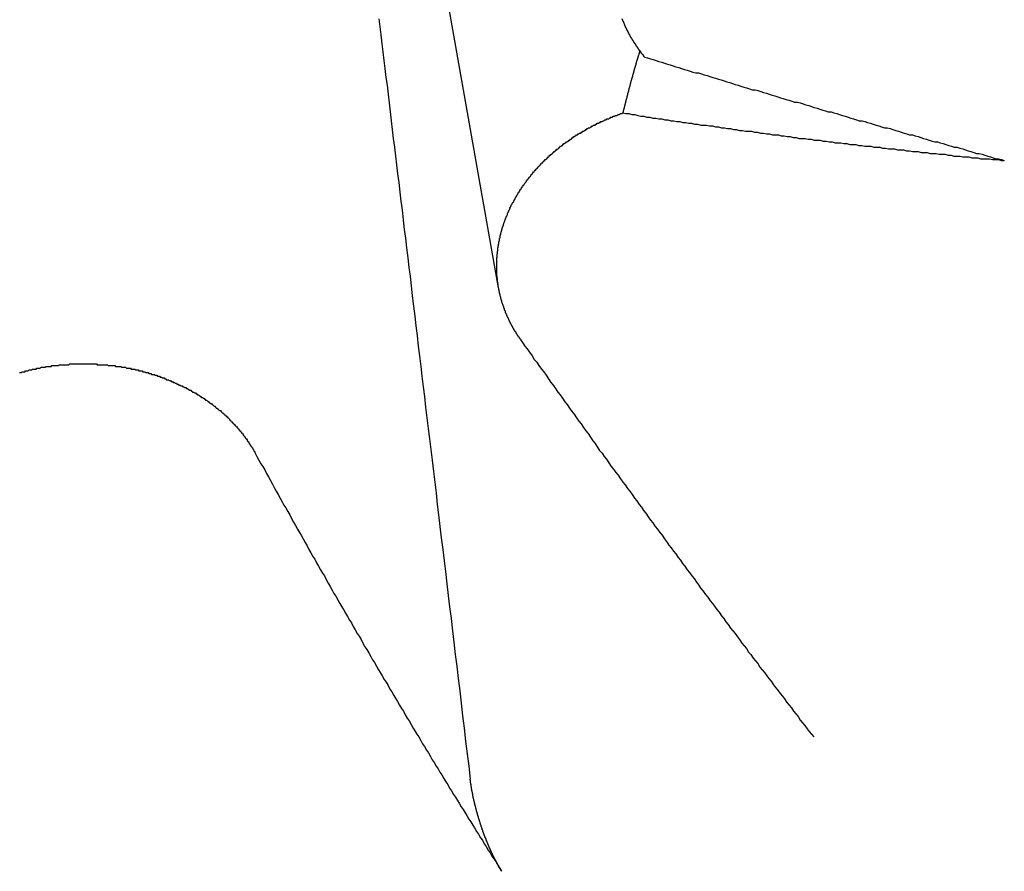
# Model space of a CAD drawing. Extents: x 1107 to 4046, y 937 to 3355.
# Tile 351 of 656: x 2156.264 to 2157.378, y 2650.705 to 2651.668. Entities that reach past the tile are written whole.
import ezdxf

# ---------------------------------------------------------------- set-up
doc = ezdxf.new("R2010")
doc.units = 0
doc.layers.add('KF_VIDA_L___C_REAR', color=7, linetype='CONTINUOUS')

# ---------------------------------------------------------------- blocks, each defined once
blk = doc.blocks.new('KF_VIDA_L___C_REAR')
at = {"layer": 'KF_VIDA_L___C_REAR'}
blk.add_line((-30.17342, 962.152024), (-30.295168, 962.839782), dxfattribs=at)
for points in [[(-30.0081, 962.413, 0), (-30.0086, 962.413, 0), (-30.009, 962.414, 0), (-30.0095, 962.415, 0), (-30.0099, 962.415, 0), (-30.0104, 962.416, 0), (-30.0108, 962.416, 0), (-30.0113, 962.417, 0), (-30.0117, 962.417, 0), (-30.0121, 962.418, 0), (-30.0126, 962.419, 0), (-30.013, 962.419, 0), (-30.0134, 962.42, 0), (-30.0138, 962.42, 0), (-30.0143, 962.421, 0), (-30.0147, 962.421, 0), (-30.0151, 962.422, 0), (-30.0155, 962.423, 0), (-30.0159, 962.423, 0), (-30.0163, 962.424, 0), (-30.0167, 962.424, 0), (-30.0171, 962.425, 0), (-30.0175, 962.425, 0), (-30.0179, 962.426, 0), (-30.0183, 962.427, 0), (-30.0186, 962.427, 0), (-30.019, 962.428, 0), (-30.0194, 962.428, 0), (-30.0198, 962.429, 0), (-30.0201, 962.429, 0), (-30.0205, 962.43, 0), (-30.0209, 962.431, 0), (-30.0212, 962.431, 0), (-30.0216, 962.432, 0), (-30.022, 962.432, 0), (-30.0223, 962.433, 0), (-30.0227, 962.434, 0), (-30.023, 962.434, 0), (-30.0233, 962.435, 0), (-30.0237, 962.435, 0), (-30.024, 962.436, 0), (-30.0244, 962.437, 0), (-30.0247, 962.437, 0), (-30.025, 962.438, 0), (-30.0254, 962.438, 0), (-30.0257, 962.439, 0), (-30.026, 962.44, 0), (-30.0263, 962.44, 0), (-30.0266, 962.441, 0), (-30.027, 962.441, 0), (-30.0273, 962.442, 0), (-30.0276, 962.443, 0), (-30.0279, 962.443, 0), (-30.0282, 962.444, 0), (-30.0285, 962.445, 0), (-30.0288, 962.445, 0), (-30.0291, 962.446, 0), (-30.0294, 962.446, 0), (-30.0297, 962.447, 0), (-30.03, 962.448, 0), (-30.0303, 962.448, 0), (-30.0306, 962.449, 0), (-30.0308, 962.45, 0), (-30.0311, 962.45, 0), (-30.0314, 962.451, 0), (-30.0317, 962.452, 0), (-30.0319, 962.452, 0), (-30.0322, 962.453, 0), (-30.0325, 962.453, 0), (-30.0327, 962.454, 0), (-30.033, 962.455, 0), (-30.0333, 962.455, 0), (-30.0335, 962.456, 0)], [(-30.3087, 962.456, 0), (-30.3076, 962.447, 0), (-30.3065, 962.438, 0), (-30.3054, 962.428, 0), (-30.3042, 962.419, 0), (-30.3031, 962.409, 0), (-30.3019, 962.4, 0), (-30.3008, 962.39, 0), (-30.2996, 962.381, 0), (-30.2984, 962.371, 0), (-30.2973, 962.361, 0), (-30.2961, 962.351, 0), (-30.2949, 962.341, 0), (-30.2937, 962.331, 0), (-30.2925, 962.321, 0), (-30.2913, 962.311, 0), (-30.2901, 962.301, 0), (-30.2888, 962.291, 0), (-30.2876, 962.281, 0), (-30.2864, 962.271, 0), (-30.2851, 962.26, 0), (-30.2839, 962.25, 0), (-30.2826, 962.24, 0), (-30.2814, 962.229, 0), (-30.2801, 962.218, 0), (-30.2788, 962.208, 0), (-30.2775, 962.197, 0), (-30.2762, 962.186, 0), (-30.2749, 962.175, 0), (-30.2736, 962.165, 0), (-30.2723, 962.154, 0), (-30.271, 962.143, 0), (-30.2696, 962.131, 0), (-30.2683, 962.12, 0), (-30.267, 962.109, 0), (-30.2656, 962.098, 0), (-30.2642, 962.086, 0), (-30.2629, 962.075, 0), (-30.2615, 962.063, 0), (-30.2601, 962.052, 0), (-30.2587, 962.04, 0), (-30.2573, 962.029, 0), (-30.2559, 962.017, 0), (-30.2544, 962.005, 0), (-30.253, 961.993, 0), (-30.2516, 961.981, 0), (-30.2501, 961.969, 0), (-30.2487, 961.957, 0), (-30.2472, 961.944, 0), (-30.2457, 961.932, 0), (-30.2442, 961.92, 0), (-30.2427, 961.907, 0), (-30.2412, 961.895, 0), (-30.2397, 961.882, 0), (-30.2382, 961.869, 0), (-30.2366, 961.856, 0), (-30.2351, 961.843, 0), (-30.2335, 961.831, 0), (-30.232, 961.817, 0), (-30.2304, 961.804, 0), (-30.2288, 961.791, 0), (-30.2272, 961.778, 0), (-30.2256, 961.764, 0), (-30.224, 961.751, 0), (-30.2224, 961.737, 0), (-30.2207, 961.724, 0), (-30.2191, 961.71, 0), (-30.2174, 961.696, 0), (-30.2158, 961.682, 0), (-30.2141, 961.668, 0), (-30.2124, 961.654, 0), (-30.2107, 961.639, 0), (-30.209, 961.625, 0), (-30.2072, 961.611, 0), (-30.2055, 961.596, 0)], [(-30.0137, 962.42, 0), (-30.0138, 962.42, 0), (-30.014, 962.419, 0), (-30.0141, 962.418, 0), (-30.0143, 962.418, 0), (-30.0145, 962.417, 0), (-30.0146, 962.417, 0), (-30.0148, 962.416, 0), (-30.0149, 962.416, 0), (-30.0151, 962.415, 0), (-30.0152, 962.415, 0), (-30.0154, 962.414, 0), (-30.0155, 962.414, 0), (-30.0157, 962.413, 0), (-30.0159, 962.413, 0), (-30.016, 962.412, 0), (-30.0162, 962.412, 0), (-30.0163, 962.411, 0), (-30.0165, 962.411, 0), (-30.0166, 962.41, 0), (-30.0168, 962.41, 0), (-30.0169, 962.409, 0), (-30.0171, 962.409, 0), (-30.0173, 962.408, 0), (-30.0174, 962.408, 0), (-30.0176, 962.407, 0), (-30.0177, 962.407, 0), (-30.0179, 962.406, 0), (-30.018, 962.406, 0), (-30.0182, 962.405, 0), (-30.0183, 962.404, 0), (-30.0185, 962.404, 0), (-30.0186, 962.403, 0), (-30.0188, 962.403, 0), (-30.019, 962.402, 0), (-30.0191, 962.402, 0), (-30.0193, 962.401, 0), (-30.0194, 962.401, 0), (-30.0196, 962.4, 0), (-30.0197, 962.4, 0), (-30.0199, 962.399, 0), (-30.02, 962.399, 0), (-30.0202, 962.398, 0), (-30.0203, 962.398, 0), (-30.0205, 962.397, 0), (-30.0206, 962.396, 0), (-30.0208, 962.396, 0), (-30.0209, 962.395, 0), (-30.0211, 962.395, 0), (-30.0212, 962.394, 0), (-30.0214, 962.394, 0), (-30.0215, 962.393, 0), (-30.0217, 962.393, 0), (-30.0218, 962.392, 0), (-30.022, 962.392, 0), (-30.0221, 962.391, 0), (-30.0223, 962.39, 0), (-30.0225, 962.39, 0), (-30.0226, 962.389, 0), (-30.0228, 962.389, 0), (-30.0229, 962.388, 0), (-30.0231, 962.388, 0), (-30.0232, 962.387, 0), (-30.0234, 962.387, 0), (-30.0235, 962.386, 0), (-30.0237, 962.386, 0), (-30.0238, 962.385, 0), (-30.024, 962.384, 0), (-30.0241, 962.384, 0), (-30.0243, 962.383, 0), (-30.0244, 962.383, 0), (-30.0246, 962.382, 0), (-30.0247, 962.382, 0), (-30.0248, 962.381, 0), (-30.025, 962.381, 0), (-30.0251, 962.38, 0), (-30.0253, 962.379, 0), (-30.0254, 962.379, 0), (-30.0256, 962.378, 0), (-30.0257, 962.378, 0), (-30.0259, 962.377, 0), (-30.026, 962.377, 0), (-30.0262, 962.376, 0), (-30.0263, 962.376, 0), (-30.0265, 962.375, 0), (-30.0266, 962.374, 0), (-30.0268, 962.374, 0), (-30.0269, 962.373, 0), (-30.0271, 962.373, 0), (-30.0272, 962.372, 0), (-30.0274, 962.372, 0), (-30.0275, 962.371, 0), (-30.0277, 962.37, 0), (-30.0278, 962.37, 0), (-30.0279, 962.369, 0), (-30.0281, 962.369, 0), (-30.0282, 962.368, 0), (-30.0284, 962.368, 0), (-30.0285, 962.367, 0), (-30.0287, 962.366, 0), (-30.0288, 962.366, 0), (-30.029, 962.365, 0), (-30.0291, 962.365, 0), (-30.0293, 962.364, 0), (-30.0294, 962.364, 0), (-30.0295, 962.363, 0), (-30.0297, 962.362, 0), (-30.0298, 962.362, 0), (-30.03, 962.361, 0), (-30.0301, 962.361, 0), (-30.0303, 962.36, 0), (-30.0304, 962.36, 0), (-30.0306, 962.359, 0), (-30.0307, 962.358, 0), (-30.0308, 962.358, 0), (-30.031, 962.357, 0), (-30.0311, 962.357, 0), (-30.0313, 962.356, 0), (-30.0314, 962.355, 0), (-30.0316, 962.355, 0), (-30.0317, 962.354, 0), (-30.0318, 962.354, 0), (-30.032, 962.353, 0), (-30.0321, 962.353, 0), (-30.0323, 962.352, 0), (-30.0324, 962.351, 0), (-30.0326, 962.351, 0), (-30.0327, 962.35, 0), (-30.0328, 962.35, 0)], [(-30.0081, 962.413, 0), (-30.0049, 962.412, 0), (-30.0017, 962.411, 0), (-29.9985, 962.41, 0), (-29.9953, 962.409, 0), (-29.9921, 962.408, 0), (-29.9889, 962.407, 0), (-29.9857, 962.406, 0), (-29.9824, 962.405, 0), (-29.9792, 962.404, 0), (-29.976, 962.403, 0), (-29.9728, 962.402, 0), (-29.9696, 962.401, 0), (-29.9664, 962.4, 0), (-29.9632, 962.399, 0), (-29.96, 962.398, 0), (-29.9568, 962.397, 0), (-29.9536, 962.396, 0), (-29.9504, 962.395, 0), (-29.9472, 962.395, 0), (-29.944, 962.394, 0), (-29.9408, 962.393, 0), (-29.9376, 962.392, 0), (-29.9344, 962.391, 0), (-29.9312, 962.39, 0), (-29.928, 962.389, 0), (-29.9248, 962.388, 0), (-29.9216, 962.387, 0), (-29.9184, 962.386, 0), (-29.9152, 962.385, 0), (-29.912, 962.384, 0), (-29.9088, 962.383, 0), (-29.9056, 962.382, 0), (-29.9024, 962.381, 0), (-29.8992, 962.38, 0), (-29.896, 962.379, 0), (-29.8928, 962.378, 0), (-29.8896, 962.377, 0), (-29.8864, 962.376, 0), (-29.8832, 962.376, 0), (-29.88, 962.375, 0), (-29.8768, 962.374, 0), (-29.8736, 962.373, 0), (-29.8705, 962.372, 0), (-29.8673, 962.371, 0), (-29.8641, 962.37, 0), (-29.8609, 962.369, 0), (-29.8577, 962.368, 0), (-29.8545, 962.367, 0), (-29.8513, 962.366, 0), (-29.8481, 962.365, 0), (-29.8449, 962.364, 0), (-29.8418, 962.363, 0), (-29.8386, 962.362, 0), (-29.8354, 962.362, 0), (-29.8322, 962.361, 0), (-29.829, 962.36, 0), (-29.8258, 962.359, 0), (-29.8226, 962.358, 0), (-29.8195, 962.357, 0), (-29.8163, 962.356, 0), (-29.8131, 962.355, 0), (-29.8099, 962.354, 0), (-29.8067, 962.353, 0), (-29.8036, 962.352, 0), (-29.8004, 962.351, 0), (-29.7972, 962.351, 0), (-29.794, 962.35, 0), (-29.7908, 962.349, 0), (-29.7877, 962.348, 0), (-29.7845, 962.347, 0), (-29.7813, 962.346, 0), (-29.7781, 962.345, 0), (-29.775, 962.344, 0), (-29.7718, 962.343, 0), (-29.7686, 962.342, 0), (-29.7654, 962.341, 0), (-29.7623, 962.341, 0), (-29.7591, 962.34, 0), (-29.7559, 962.339, 0), (-29.7528, 962.338, 0), (-29.7496, 962.337, 0), (-29.7464, 962.336, 0), (-29.7432, 962.335, 0), (-29.7401, 962.334, 0), (-29.7369, 962.333, 0), (-29.7337, 962.333, 0), (-29.7306, 962.332, 0), (-29.7274, 962.331, 0), (-29.7242, 962.33, 0), (-29.7211, 962.329, 0), (-29.7179, 962.328, 0), (-29.7147, 962.327, 0), (-29.7116, 962.326, 0), (-29.7084, 962.325, 0), (-29.7053, 962.325, 0), (-29.7021, 962.324, 0), (-29.6989, 962.323, 0), (-29.6958, 962.322, 0), (-29.6926, 962.321, 0), (-29.6895, 962.32, 0), (-29.6863, 962.319, 0), (-29.6831, 962.318, 0), (-29.68, 962.317, 0), (-29.6768, 962.317, 0), (-29.6737, 962.316, 0), (-29.6705, 962.315, 0), (-29.6674, 962.314, 0), (-29.6642, 962.313, 0), (-29.6611, 962.312, 0), (-29.6579, 962.311, 0), (-29.6547, 962.311, 0), (-29.6516, 962.31, 0), (-29.6484, 962.309, 0), (-29.6453, 962.308, 0), (-29.6421, 962.307, 0), (-29.639, 962.306, 0), (-29.6358, 962.305, 0), (-29.6327, 962.304, 0), (-29.6296, 962.304, 0), (-29.6264, 962.303, 0), (-29.6233, 962.302, 0), (-29.6201, 962.301, 0), (-29.617, 962.3, 0), (-29.6138, 962.299, 0), (-29.6107, 962.298, 0), (-29.6075, 962.298, 0), (-29.6044, 962.297, 0), (-29.6013, 962.296, 0)], [(-30.1489, 962.094, 0), (-30.1493, 962.095, 0), (-30.1498, 962.095, 0), (-30.1502, 962.096, 0), (-30.1507, 962.096, 0), (-30.1511, 962.097, 0), (-30.1515, 962.098, 0), (-30.152, 962.098, 0), (-30.1524, 962.099, 0), (-30.1528, 962.1, 0), (-30.1532, 962.1, 0), (-30.1536, 962.101, 0), (-30.154, 962.102, 0), (-30.1545, 962.102, 0), (-30.1549, 962.103, 0), (-30.1553, 962.104, 0), (-30.1557, 962.104, 0), (-30.1561, 962.105, 0), (-30.1564, 962.106, 0), (-30.1568, 962.106, 0), (-30.1572, 962.107, 0), (-30.1576, 962.108, 0), (-30.158, 962.108, 0), (-30.1584, 962.109, 0), (-30.1587, 962.11, 0), (-30.1591, 962.111, 0), (-30.1595, 962.111, 0), (-30.1598, 962.112, 0), (-30.1602, 962.113, 0), (-30.1605, 962.113, 0), (-30.1609, 962.114, 0), (-30.1612, 962.115, 0), (-30.1616, 962.115, 0), (-30.1619, 962.116, 0), (-30.1623, 962.117, 0), (-30.1626, 962.118, 0), (-30.1629, 962.118, 0), (-30.1632, 962.119, 0), (-30.1636, 962.12, 0), (-30.1639, 962.121, 0), (-30.1642, 962.121, 0), (-30.1645, 962.122, 0), (-30.1648, 962.123, 0), (-30.1651, 962.123, 0), (-30.1654, 962.124, 0), (-30.1657, 962.125, 0), (-30.166, 962.126, 0), (-30.1663, 962.126, 0), (-30.1666, 962.127, 0), (-30.1668, 962.128, 0), (-30.1671, 962.129, 0), (-30.1674, 962.129, 0), (-30.1676, 962.13, 0), (-30.1679, 962.131, 0), (-30.1682, 962.132, 0), (-30.1684, 962.132, 0), (-30.1687, 962.133, 0), (-30.1689, 962.134, 0), (-30.1692, 962.135, 0), (-30.1694, 962.135, 0), (-30.1696, 962.136, 0), (-30.1699, 962.137, 0), (-30.1701, 962.138, 0), (-30.1703, 962.139, 0), (-30.1705, 962.139, 0), (-30.1707, 962.14, 0), (-30.1709, 962.141, 0), (-30.1711, 962.142, 0), (-30.1713, 962.142, 0), (-30.1715, 962.143, 0), (-30.1717, 962.144, 0), (-30.1719, 962.145, 0), (-30.1721, 962.146, 0), (-30.1723, 962.146, 0), (-30.1724, 962.147, 0), (-30.1726, 962.148, 0), (-30.1728, 962.149, 0), (-30.1729, 962.149, 0), (-30.1731, 962.15, 0), (-30.1732, 962.151, 0), (-30.1734, 962.152, 0), (-30.1735, 962.153, 0), (-30.1737, 962.153, 0), (-30.1738, 962.154, 0), (-30.1739, 962.155, 0), (-30.174, 962.156, 0), (-30.1741, 962.157, 0), (-30.1743, 962.157, 0), (-30.1744, 962.158, 0), (-30.1745, 962.159, 0), (-30.1746, 962.16, 0), (-30.1747, 962.161, 0), (-30.1747, 962.161, 0), (-30.1748, 962.162, 0), (-30.1749, 962.163, 0), (-30.175, 962.164, 0), (-30.175, 962.165, 0), (-30.1751, 962.165, 0), (-30.1752, 962.166, 0), (-30.1752, 962.167, 0), (-30.1753, 962.168, 0), (-30.1753, 962.169, 0), (-30.1754, 962.169, 0), (-30.1754, 962.17, 0), (-30.1754, 962.171, 0), (-30.1755, 962.172, 0), (-30.1755, 962.173, 0), (-30.1755, 962.173, 0), (-30.1755, 962.174, 0), (-30.1755, 962.175, 0), (-30.1755, 962.176, 0), (-30.1755, 962.177, 0), (-30.1755, 962.177, 0), (-30.1755, 962.178, 0), (-30.1755, 962.179, 0), (-30.1755, 962.18, 0), (-30.1755, 962.181, 0), (-30.1754, 962.181, 0), (-30.1754, 962.182, 0), (-30.1754, 962.183, 0), (-30.1753, 962.184, 0), (-30.1753, 962.185, 0), (-30.1752, 962.185, 0), (-30.1752, 962.186, 0), (-30.1751, 962.187, 0), (-30.1751, 962.188, 0), (-30.175, 962.189, 0), (-30.1749, 962.189, 0), (-30.1749, 962.19, 0), (-30.1748, 962.191, 0), (-30.1747, 962.192, 0), (-30.1746, 962.193, 0), (-30.1745, 962.193, 0), (-30.1744, 962.194, 0), (-30.1743, 962.195, 0), (-30.1742, 962.196, 0), (-30.1741, 962.197, 0), (-30.174, 962.197, 0), (-30.1739, 962.198, 0), (-30.1738, 962.199, 0), (-30.1736, 962.2, 0), (-30.1735, 962.201, 0), (-30.1734, 962.201, 0), (-30.1732, 962.202, 0), (-30.1731, 962.203, 0), (-30.173, 962.204, 0), (-30.1728, 962.204, 0), (-30.1727, 962.205, 0), (-30.1725, 962.206, 0), (-30.1723, 962.207, 0), (-30.1722, 962.208, 0), (-30.172, 962.208, 0), (-30.1718, 962.209, 0), (-30.1717, 962.21, 0), (-30.1715, 962.211, 0), (-30.1713, 962.211, 0), (-30.1711, 962.212, 0), (-30.1709, 962.213, 0), (-30.1707, 962.214, 0), (-30.1705, 962.215, 0), (-30.1703, 962.215, 0), (-30.1701, 962.216, 0), (-30.1699, 962.217, 0), (-30.1697, 962.218, 0), (-30.1694, 962.218, 0), (-30.1692, 962.219, 0), (-30.169, 962.22, 0), (-30.1688, 962.221, 0), (-30.1685, 962.221, 0), (-30.1683, 962.222, 0), (-30.168, 962.223, 0), (-30.1678, 962.224, 0), (-30.1675, 962.224, 0), (-30.1673, 962.225, 0), (-30.167, 962.226, 0), (-30.1668, 962.227, 0), (-30.1665, 962.227, 0), (-30.1662, 962.228, 0), (-30.1659, 962.229, 0), (-30.1656, 962.23, 0), (-30.1654, 962.23, 0), (-30.1651, 962.231, 0), (-30.1648, 962.232, 0), (-30.1645, 962.233, 0), (-30.1642, 962.233, 0), (-30.1638, 962.234, 0), (-30.1635, 962.235, 0), (-30.1632, 962.236, 0), (-30.1629, 962.237, 0), (-30.1626, 962.237, 0), (-30.1622, 962.238, 0), (-30.1619, 962.239, 0), (-30.1615, 962.24, 0), (-30.1612, 962.24, 0), (-30.1608, 962.241, 0), (-30.1605, 962.242, 0), (-30.1601, 962.243, 0), (-30.1598, 962.243, 0), (-30.1594, 962.244, 0), (-30.159, 962.245, 0), (-30.1587, 962.246, 0), (-30.1583, 962.246, 0), (-30.1579, 962.247, 0), (-30.1575, 962.248, 0), (-30.1571, 962.249, 0), (-30.1567, 962.249, 0), (-30.1563, 962.25, 0), (-30.1559, 962.251, 0), (-30.1555, 962.252, 0), (-30.1551, 962.252, 0), (-30.1546, 962.253, 0), (-30.1542, 962.254, 0), (-30.1538, 962.255, 0), (-30.1534, 962.255, 0), (-30.1529, 962.256, 0), (-30.1525, 962.257, 0), (-30.152, 962.258, 0), (-30.1516, 962.258, 0), (-30.1511, 962.259, 0), (-30.1507, 962.26, 0), (-30.1502, 962.26, 0), (-30.1498, 962.261, 0), (-30.1493, 962.262, 0), (-30.1488, 962.263, 0), (-30.1483, 962.263, 0), (-30.1479, 962.264, 0), (-30.1474, 962.265, 0), (-30.1469, 962.266, 0), (-30.1464, 962.266, 0), (-30.1459, 962.267, 0), (-30.1454, 962.268, 0), (-30.1449, 962.268, 0), (-30.1444, 962.269, 0), (-30.1439, 962.27, 0), (-30.1433, 962.271, 0), (-30.1428, 962.271, 0), (-30.1423, 962.272, 0), (-30.1418, 962.273, 0), (-30.1412, 962.274, 0), (-30.1407, 962.274, 0), (-30.1401, 962.275, 0), (-30.1396, 962.276, 0), (-30.139, 962.276, 0), (-30.1385, 962.277, 0), (-30.1379, 962.278, 0), (-30.1374, 962.278, 0), (-30.1368, 962.279, 0), (-30.1362, 962.28, 0), (-30.1357, 962.281, 0), (-30.1351, 962.281, 0), (-30.1345, 962.282, 0), (-30.1339, 962.283, 0), (-30.1333, 962.283, 0), (-30.1327, 962.284, 0), (-30.1321, 962.285, 0), (-30.1315, 962.285, 0), (-30.1309, 962.286, 0), (-30.1303, 962.287, 0), (-30.1297, 962.287, 0), (-30.1291, 962.288, 0), (-30.1285, 962.289, 0), (-30.1278, 962.289, 0), (-30.1272, 962.29, 0), (-30.1266, 962.291, 0), (-30.1259, 962.291, 0), (-30.1253, 962.292, 0), (-30.1247, 962.293, 0), (-30.124, 962.293, 0), (-30.1234, 962.294, 0), (-30.1227, 962.295, 0), (-30.1221, 962.295, 0), (-30.1214, 962.296, 0), (-30.1207, 962.297, 0), (-30.1201, 962.297, 0), (-30.1194, 962.298, 0), (-30.1187, 962.298, 0), (-30.1181, 962.299, 0), (-30.1174, 962.3, 0), (-30.1167, 962.3, 0), (-30.116, 962.301, 0), (-30.1153, 962.302, 0), (-30.1147, 962.302, 0), (-30.114, 962.303, 0), (-30.1133, 962.303, 0), (-30.1126, 962.304, 0), (-30.1119, 962.305, 0), (-30.1112, 962.305, 0), (-30.1105, 962.306, 0), (-30.1098, 962.306, 0), (-30.109, 962.307, 0), (-30.1083, 962.308, 0), (-30.1076, 962.308, 0), (-30.1069, 962.309, 0), (-30.1062, 962.309, 0), (-30.1054, 962.31, 0), (-30.1047, 962.311, 0), (-30.104, 962.311, 0), (-30.1033, 962.312, 0), (-30.1025, 962.312, 0), (-30.1018, 962.313, 0), (-30.101, 962.313, 0), (-30.1003, 962.314, 0), (-30.0996, 962.315, 0), (-30.0988, 962.315, 0), (-30.0981, 962.316, 0), (-30.0973, 962.316, 0), (-30.0966, 962.317, 0), (-30.0958, 962.317, 0), (-30.0951, 962.318, 0), (-30.0943, 962.318, 0), (-30.0935, 962.319, 0), (-30.0928, 962.319, 0), (-30.092, 962.32, 0), (-30.0913, 962.32, 0), (-30.0905, 962.321, 0), (-30.0897, 962.322, 0), (-30.089, 962.322, 0), (-30.0882, 962.323, 0), (-30.0874, 962.323, 0), (-30.0866, 962.324, 0), (-30.0859, 962.324, 0), (-30.0851, 962.325, 0), (-30.0843, 962.325, 0), (-30.0835, 962.326, 0), (-30.0827, 962.326, 0), (-30.0819, 962.327, 0), (-30.0812, 962.327, 0), (-30.0804, 962.327, 0), (-30.0796, 962.328, 0), (-30.0788, 962.328, 0), (-30.078, 962.329, 0), (-30.0772, 962.329, 0), (-30.0764, 962.33, 0), (-30.0756, 962.33, 0), (-30.0748, 962.331, 0), (-30.074, 962.331, 0), (-30.0732, 962.332, 0), (-30.0724, 962.332, 0), (-30.0716, 962.333, 0), (-30.0708, 962.333, 0), (-30.07, 962.333, 0), (-30.0692, 962.334, 0), (-30.0684, 962.334, 0), (-30.0676, 962.335, 0), (-30.0668, 962.335, 0), (-30.066, 962.336, 0), (-30.0652, 962.336, 0), (-30.0643, 962.336, 0), (-30.0635, 962.337, 0), (-30.0627, 962.337, 0), (-30.0619, 962.338, 0), (-30.061, 962.338, 0), (-30.0602, 962.338, 0), (-30.0593, 962.339, 0), (-30.0585, 962.339, 0), (-30.0576, 962.34, 0), (-30.0568, 962.34, 0), (-30.0559, 962.34, 0), (-30.0551, 962.341, 0), (-30.0542, 962.341, 0), (-30.0534, 962.342, 0), (-30.0525, 962.342, 0), (-30.0516, 962.342, 0), (-30.0508, 962.343, 0), (-30.0499, 962.343, 0), (-30.049, 962.343, 0), (-30.0481, 962.344, 0), (-30.0472, 962.344, 0), (-30.0464, 962.345, 0), (-30.0455, 962.345, 0), (-30.0446, 962.345, 0), (-30.0437, 962.346, 0), (-30.0428, 962.346, 0), (-30.0419, 962.346, 0), (-30.041, 962.347, 0), (-30.0401, 962.347, 0), (-30.0392, 962.347, 0), (-30.0383, 962.348, 0), (-30.0374, 962.348, 0), (-30.0365, 962.348, 0), (-30.0356, 962.349, 0), (-30.0347, 962.349, 0), (-30.0338, 962.349, 0), (-30.0328, 962.35, 0)], [(-30.0328, 962.35, 0), (-30.0295, 962.349, 0), (-30.0261, 962.349, 0), (-30.0227, 962.348, 0), (-30.0193, 962.348, 0), (-30.0159, 962.347, 0), (-30.0125, 962.346, 0), (-30.0091, 962.346, 0), (-30.0057, 962.345, 0), (-30.0024, 962.345, 0), (-29.999, 962.344, 0), (-29.9956, 962.344, 0), (-29.9922, 962.343, 0), (-29.9888, 962.343, 0), (-29.9854, 962.342, 0), (-29.982, 962.342, 0), (-29.9787, 962.341, 0), (-29.9753, 962.341, 0), (-29.9719, 962.34, 0), (-29.9685, 962.34, 0), (-29.9651, 962.339, 0), (-29.9617, 962.339, 0), (-29.9583, 962.338, 0), (-29.955, 962.338, 0), (-29.9516, 962.337, 0), (-29.9482, 962.337, 0), (-29.9448, 962.336, 0), (-29.9414, 962.336, 0), (-29.9381, 962.336, 0), (-29.9347, 962.335, 0), (-29.9313, 962.335, 0), (-29.9279, 962.334, 0), (-29.9245, 962.334, 0), (-29.9211, 962.333, 0), (-29.9178, 962.333, 0), (-29.9144, 962.332, 0), (-29.911, 962.332, 0), (-29.9076, 962.331, 0), (-29.9042, 962.331, 0), (-29.9009, 962.33, 0), (-29.8975, 962.33, 0), (-29.8941, 962.329, 0), (-29.8907, 962.329, 0), (-29.8873, 962.329, 0), (-29.884, 962.328, 0), (-29.8806, 962.328, 0), (-29.8772, 962.327, 0), (-29.8738, 962.327, 0), (-29.8705, 962.326, 0), (-29.8671, 962.326, 0), (-29.8637, 962.325, 0), (-29.8603, 962.325, 0), (-29.8569, 962.325, 0), (-29.8536, 962.324, 0), (-29.8502, 962.324, 0), (-29.8468, 962.323, 0), (-29.8434, 962.323, 0), (-29.8401, 962.322, 0), (-29.8367, 962.322, 0), (-29.8333, 962.321, 0), (-29.8299, 962.321, 0), (-29.8266, 962.321, 0), (-29.8232, 962.32, 0), (-29.8198, 962.32, 0), (-29.8164, 962.319, 0), (-29.8131, 962.319, 0), (-29.8097, 962.319, 0), (-29.8063, 962.318, 0), (-29.803, 962.318, 0), (-29.7996, 962.317, 0), (-29.7962, 962.317, 0), (-29.7928, 962.316, 0), (-29.7895, 962.316, 0), (-29.7861, 962.316, 0), (-29.7827, 962.315, 0), (-29.7794, 962.315, 0), (-29.776, 962.314, 0), (-29.7726, 962.314, 0), (-29.7693, 962.314, 0), (-29.7659, 962.313, 0), (-29.7625, 962.313, 0), (-29.7592, 962.312, 0), (-29.7558, 962.312, 0), (-29.7524, 962.312, 0), (-29.749, 962.311, 0), (-29.7457, 962.311, 0), (-29.7423, 962.311, 0), (-29.739, 962.31, 0), (-29.7356, 962.31, 0), (-29.7322, 962.309, 0), (-29.7289, 962.309, 0), (-29.7255, 962.309, 0), (-29.7221, 962.308, 0), (-29.7188, 962.308, 0), (-29.7154, 962.308, 0), (-29.712, 962.307, 0), (-29.7087, 962.307, 0), (-29.7053, 962.306, 0), (-29.7019, 962.306, 0), (-29.6986, 962.306, 0), (-29.6952, 962.305, 0), (-29.6919, 962.305, 0), (-29.6885, 962.305, 0), (-29.6851, 962.304, 0), (-29.6818, 962.304, 0), (-29.6784, 962.304, 0), (-29.6751, 962.303, 0), (-29.6717, 962.303, 0), (-29.6683, 962.303, 0), (-29.665, 962.302, 0), (-29.6616, 962.302, 0), (-29.6583, 962.301, 0), (-29.6549, 962.301, 0), (-29.6516, 962.301, 0), (-29.6482, 962.3, 0), (-29.6448, 962.3, 0), (-29.6415, 962.3, 0), (-29.6381, 962.299, 0), (-29.6348, 962.299, 0), (-29.6314, 962.299, 0), (-29.6281, 962.298, 0), (-29.6247, 962.298, 0), (-29.6214, 962.298, 0), (-29.618, 962.298, 0), (-29.6147, 962.297, 0), (-29.6113, 962.297, 0), (-29.608, 962.297, 0), (-29.6046, 962.296, 0), (-29.6013, 962.296, 0)], [(-30.1489, 962.094, 0), (-30.1462, 962.09, 0), (-30.1436, 962.086, 0), (-30.1409, 962.083, 0), (-30.1383, 962.079, 0), (-30.1356, 962.075, 0), (-30.133, 962.071, 0), (-30.1303, 962.068, 0), (-30.1277, 962.064, 0), (-30.125, 962.06, 0), (-30.1224, 962.057, 0), (-30.1197, 962.053, 0), (-30.1171, 962.049, 0), (-30.1144, 962.045, 0), (-30.1118, 962.042, 0), (-30.1091, 962.038, 0), (-30.1065, 962.034, 0), (-30.1038, 962.031, 0), (-30.1012, 962.027, 0), (-30.0986, 962.023, 0), (-30.0959, 962.02, 0), (-30.0933, 962.016, 0), (-30.0906, 962.012, 0), (-30.088, 962.009, 0), (-30.0854, 962.005, 0), (-30.0827, 962.001, 0), (-30.0801, 961.998, 0), (-30.0775, 961.994, 0), (-30.0748, 961.99, 0), (-30.0722, 961.987, 0), (-30.0696, 961.983, 0), (-30.0669, 961.979, 0), (-30.0643, 961.976, 0), (-30.0617, 961.972, 0), (-30.0591, 961.968, 0), (-30.0564, 961.965, 0), (-30.0538, 961.961, 0), (-30.0512, 961.958, 0), (-30.0486, 961.954, 0), (-30.0459, 961.95, 0), (-30.0433, 961.947, 0), (-30.0407, 961.943, 0), (-30.0381, 961.94, 0), (-30.0355, 961.936, 0), (-30.0328, 961.932, 0), (-30.0302, 961.929, 0), (-30.0276, 961.925, 0), (-30.025, 961.922, 0), (-30.0224, 961.918, 0), (-30.0198, 961.914, 0), (-30.0172, 961.911, 0), (-30.0145, 961.907, 0), (-30.0119, 961.904, 0), (-30.0093, 961.9, 0), (-30.0067, 961.897, 0), (-30.0041, 961.893, 0), (-30.0015, 961.889, 0), (-29.9989, 961.886, 0), (-29.9963, 961.882, 0), (-29.9937, 961.879, 0), (-29.9911, 961.875, 0), (-29.9885, 961.872, 0), (-29.9859, 961.868, 0), (-29.9833, 961.865, 0), (-29.9807, 961.861, 0), (-29.9781, 961.858, 0), (-29.9755, 961.854, 0), (-29.9729, 961.851, 0), (-29.9703, 961.847, 0), (-29.9678, 961.844, 0), (-29.9652, 961.84, 0), (-29.9626, 961.837, 0), (-29.96, 961.833, 0), (-29.9574, 961.83, 0), (-29.9548, 961.826, 0), (-29.9522, 961.823, 0), (-29.9496, 961.819, 0), (-29.9471, 961.816, 0), (-29.9445, 961.812, 0), (-29.9419, 961.809, 0), (-29.9393, 961.805, 0), (-29.9367, 961.802, 0), (-29.9342, 961.798, 0), (-29.9316, 961.795, 0), (-29.929, 961.792, 0), (-29.9265, 961.788, 0), (-29.9239, 961.785, 0), (-29.9213, 961.781, 0), (-29.9187, 961.778, 0), (-29.9162, 961.774, 0), (-29.9136, 961.771, 0), (-29.911, 961.767, 0), (-29.9085, 961.764, 0), (-29.9059, 961.761, 0), (-29.9033, 961.757, 0), (-29.9008, 961.754, 0), (-29.8982, 961.75, 0), (-29.8957, 961.747, 0), (-29.8931, 961.744, 0), (-29.8906, 961.74, 0), (-29.888, 961.737, 0), (-29.8854, 961.733, 0), (-29.8829, 961.73, 0), (-29.8803, 961.727, 0), (-29.8778, 961.723, 0), (-29.8752, 961.72, 0), (-29.8727, 961.717, 0), (-29.8701, 961.713, 0), (-29.8676, 961.71, 0), (-29.8651, 961.707, 0), (-29.8625, 961.703, 0), (-29.86, 961.7, 0), (-29.8574, 961.697, 0), (-29.8549, 961.693, 0), (-29.8524, 961.69, 0), (-29.8498, 961.687, 0), (-29.8473, 961.683, 0), (-29.8447, 961.68, 0), (-29.8422, 961.677, 0), (-29.8397, 961.673, 0), (-29.8371, 961.67, 0), (-29.8346, 961.667, 0), (-29.8321, 961.663, 0), (-29.8296, 961.66, 0), (-29.827, 961.657, 0), (-29.8245, 961.653, 0), (-29.822, 961.65, 0), (-29.8195, 961.647, 0), (-29.8169, 961.644, 0)], [(-30.7155, 962.056, 0), (-30.7147, 962.056, 0), (-30.7139, 962.056, 0), (-30.7132, 962.056, 0), (-30.7124, 962.057, 0), (-30.7116, 962.057, 0), (-30.7109, 962.057, 0), (-30.7101, 962.057, 0), (-30.7093, 962.057, 0), (-30.7085, 962.058, 0), (-30.7077, 962.058, 0), (-30.7069, 962.058, 0), (-30.7062, 962.058, 0), (-30.7054, 962.058, 0), (-30.7046, 962.059, 0), (-30.7038, 962.059, 0), (-30.703, 962.059, 0), (-30.7022, 962.059, 0), (-30.7014, 962.059, 0), (-30.7006, 962.06, 0), (-30.6998, 962.06, 0), (-30.699, 962.06, 0), (-30.6982, 962.06, 0), (-30.6974, 962.06, 0), (-30.6966, 962.06, 0), (-30.6958, 962.061, 0), (-30.695, 962.061, 0), (-30.6942, 962.061, 0), (-30.6934, 962.061, 0), (-30.6926, 962.061, 0), (-30.6918, 962.061, 0), (-30.6909, 962.062, 0), (-30.6901, 962.062, 0), (-30.6893, 962.062, 0), (-30.6885, 962.062, 0), (-30.6877, 962.062, 0), (-30.6869, 962.062, 0), (-30.686, 962.062, 0), (-30.6852, 962.063, 0), (-30.6844, 962.063, 0), (-30.6836, 962.063, 0), (-30.6828, 962.063, 0), (-30.6819, 962.063, 0), (-30.6811, 962.063, 0), (-30.6803, 962.063, 0), (-30.6795, 962.063, 0), (-30.6786, 962.064, 0), (-30.6778, 962.064, 0), (-30.677, 962.064, 0), (-30.6761, 962.064, 0), (-30.6753, 962.064, 0), (-30.6745, 962.064, 0), (-30.6736, 962.064, 0), (-30.6728, 962.064, 0), (-30.672, 962.064, 0), (-30.6711, 962.064, 0), (-30.6703, 962.065, 0), (-30.6695, 962.065, 0), (-30.6686, 962.065, 0), (-30.6678, 962.065, 0), (-30.667, 962.065, 0), (-30.6661, 962.065, 0), (-30.6653, 962.065, 0), (-30.6644, 962.065, 0), (-30.6636, 962.065, 0), (-30.6628, 962.065, 0), (-30.6619, 962.065, 0), (-30.6611, 962.065, 0), (-30.6602, 962.065, 0), (-30.6594, 962.065, 0), (-30.6586, 962.066, 0), (-30.6577, 962.066, 0), (-30.6569, 962.066, 0), (-30.656, 962.066, 0), (-30.6552, 962.066, 0), (-30.6543, 962.066, 0), (-30.6535, 962.066, 0), (-30.6526, 962.066, 0), (-30.6518, 962.066, 0), (-30.651, 962.066, 0), (-30.6501, 962.066, 0), (-30.6493, 962.066, 0), (-30.6484, 962.066, 0), (-30.6476, 962.066, 0), (-30.6467, 962.066, 0), (-30.6459, 962.066, 0), (-30.645, 962.066, 0), (-30.6442, 962.066, 0), (-30.6434, 962.066, 0), (-30.6425, 962.066, 0), (-30.6417, 962.066, 0), (-30.6408, 962.066, 0), (-30.64, 962.066, 0), (-30.6391, 962.066, 0), (-30.6383, 962.066, 0), (-30.6375, 962.066, 0), (-30.6366, 962.066, 0), (-30.6358, 962.066, 0), (-30.6349, 962.066, 0), (-30.6341, 962.066, 0), (-30.6332, 962.066, 0), (-30.6324, 962.066, 0), (-30.6316, 962.066, 0), (-30.6307, 962.066, 0), (-30.6299, 962.066, 0), (-30.629, 962.066, 0), (-30.6282, 962.066, 0), (-30.6274, 962.065, 0), (-30.6265, 962.065, 0), (-30.6257, 962.065, 0), (-30.6248, 962.065, 0), (-30.624, 962.065, 0), (-30.6232, 962.065, 0), (-30.6223, 962.065, 0), (-30.6215, 962.065, 0), (-30.6207, 962.065, 0), (-30.6198, 962.065, 0), (-30.619, 962.065, 0), (-30.6182, 962.065, 0), (-30.6173, 962.065, 0), (-30.6165, 962.065, 0), (-30.6157, 962.065, 0), (-30.6149, 962.064, 0), (-30.614, 962.064, 0), (-30.6132, 962.064, 0), (-30.6124, 962.064, 0), (-30.6116, 962.064, 0), (-30.6107, 962.064, 0), (-30.6099, 962.064, 0), (-30.6091, 962.064, 0), (-30.6083, 962.064, 0), (-30.6075, 962.064, 0), (-30.6066, 962.063, 0), (-30.6058, 962.063, 0), (-30.605, 962.063, 0), (-30.6042, 962.063, 0), (-30.6034, 962.063, 0), (-30.6026, 962.063, 0), (-30.6017, 962.063, 0), (-30.6009, 962.063, 0), (-30.6001, 962.062, 0), (-30.5993, 962.062, 0), (-30.5985, 962.062, 0), (-30.5977, 962.062, 0), (-30.5969, 962.062, 0), (-30.5961, 962.062, 0), (-30.5953, 962.062, 0), (-30.5945, 962.061, 0), (-30.5937, 962.061, 0), (-30.5929, 962.061, 0), (-30.5921, 962.061, 0), (-30.5913, 962.061, 0), (-30.5905, 962.061, 0), (-30.5898, 962.061, 0), (-30.589, 962.06, 0), (-30.5882, 962.06, 0), (-30.5874, 962.06, 0), (-30.5866, 962.06, 0), (-30.5858, 962.06, 0), (-30.585, 962.06, 0), (-30.5843, 962.059, 0), (-30.5835, 962.059, 0), (-30.5827, 962.059, 0), (-30.5819, 962.059, 0), (-30.5812, 962.059, 0), (-30.5804, 962.058, 0), (-30.5796, 962.058, 0), (-30.5789, 962.058, 0), (-30.5781, 962.058, 0), (-30.5774, 962.058, 0), (-30.5766, 962.058, 0), (-30.5758, 962.057, 0), (-30.5751, 962.057, 0), (-30.5743, 962.057, 0), (-30.5736, 962.057, 0), (-30.5728, 962.056, 0), (-30.5721, 962.056, 0), (-30.5713, 962.056, 0), (-30.5706, 962.056, 0), (-30.5698, 962.056, 0), (-30.5691, 962.055, 0), (-30.5683, 962.055, 0), (-30.5675, 962.055, 0), (-30.5668, 962.055, 0), (-30.566, 962.054, 0), (-30.5653, 962.054, 0), (-30.5645, 962.054, 0), (-30.5638, 962.054, 0), (-30.563, 962.054, 0), (-30.5623, 962.053, 0), (-30.5615, 962.053, 0), (-30.5608, 962.053, 0), (-30.56, 962.053, 0), (-30.5593, 962.052, 0), (-30.5585, 962.052, 0), (-30.5578, 962.052, 0), (-30.557, 962.052, 0), (-30.5563, 962.051, 0), (-30.5556, 962.051, 0), (-30.5548, 962.051, 0), (-30.5541, 962.05, 0), (-30.5533, 962.05, 0), (-30.5526, 962.05, 0), (-30.5518, 962.05, 0), (-30.5511, 962.049, 0), (-30.5504, 962.049, 0), (-30.5496, 962.049, 0), (-30.5489, 962.048, 0), (-30.5481, 962.048, 0), (-30.5474, 962.048, 0), (-30.5467, 962.048, 0), (-30.5459, 962.047, 0), (-30.5452, 962.047, 0), (-30.5445, 962.047, 0), (-30.5437, 962.046, 0), (-30.543, 962.046, 0), (-30.5423, 962.046, 0), (-30.5415, 962.045, 0), (-30.5408, 962.045, 0), (-30.5401, 962.045, 0), (-30.5393, 962.044, 0), (-30.5386, 962.044, 0), (-30.5379, 962.044, 0), (-30.5372, 962.043, 0), (-30.5364, 962.043, 0), (-30.5357, 962.043, 0), (-30.535, 962.042, 0), (-30.5343, 962.042, 0), (-30.5336, 962.042, 0), (-30.5329, 962.041, 0), (-30.5321, 962.041, 0), (-30.5314, 962.041, 0), (-30.5307, 962.04, 0), (-30.53, 962.04, 0), (-30.5293, 962.04, 0), (-30.5286, 962.039, 0), (-30.5279, 962.039, 0), (-30.5272, 962.039, 0), (-30.5265, 962.038, 0), (-30.5258, 962.038, 0), (-30.5251, 962.038, 0), (-30.5244, 962.037, 0), (-30.5237, 962.037, 0), (-30.523, 962.036, 0), (-30.5223, 962.036, 0), (-30.5216, 962.036, 0), (-30.5209, 962.035, 0), (-30.5202, 962.035, 0), (-30.5195, 962.034, 0), (-30.5189, 962.034, 0), (-30.5182, 962.034, 0), (-30.5175, 962.033, 0), (-30.5168, 962.033, 0), (-30.5161, 962.033, 0), (-30.5155, 962.032, 0), (-30.5148, 962.032, 0), (-30.5141, 962.031, 0), (-30.5135, 962.031, 0), (-30.5128, 962.031, 0), (-30.5121, 962.03, 0), (-30.5115, 962.03, 0), (-30.5108, 962.029, 0), (-30.5101, 962.029, 0), (-30.5095, 962.028, 0), (-30.5088, 962.028, 0), (-30.5082, 962.028, 0), (-30.5075, 962.027, 0), (-30.5069, 962.027, 0), (-30.5062, 962.026, 0), (-30.5056, 962.026, 0), (-30.505, 962.025, 0), (-30.5043, 962.025, 0), (-30.5037, 962.025, 0), (-30.5031, 962.024, 0), (-30.5024, 962.024, 0), (-30.5018, 962.023, 0), (-30.5012, 962.023, 0), (-30.5005, 962.022, 0), (-30.4999, 962.022, 0), (-30.4993, 962.021, 0), (-30.4987, 962.021, 0), (-30.4981, 962.021, 0), (-30.4975, 962.02, 0), (-30.4968, 962.02, 0), (-30.4962, 962.019, 0), (-30.4956, 962.019, 0), (-30.495, 962.018, 0), (-30.4944, 962.018, 0), (-30.4938, 962.017, 0), (-30.4932, 962.017, 0), (-30.4927, 962.016, 0), (-30.4921, 962.016, 0), (-30.4915, 962.015, 0), (-30.4909, 962.015, 0), (-30.4903, 962.014, 0), (-30.4897, 962.014, 0), (-30.4892, 962.013, 0), (-30.4886, 962.013, 0), (-30.488, 962.013, 0), (-30.4874, 962.012, 0), (-30.4869, 962.012, 0), (-30.4863, 962.011, 0), (-30.4857, 962.011, 0), (-30.4852, 962.01, 0), (-30.4846, 962.01, 0), (-30.4841, 962.009, 0), (-30.4835, 962.009, 0), (-30.483, 962.008, 0), (-30.4824, 962.008, 0), (-30.4819, 962.007, 0), (-30.4814, 962.007, 0), (-30.4808, 962.006, 0), (-30.4803, 962.006, 0), (-30.4798, 962.005, 0), (-30.4792, 962.005, 0), (-30.4787, 962.004, 0), (-30.4782, 962.004, 0), (-30.4777, 962.003, 0), (-30.4771, 962.002, 0), (-30.4766, 962.002, 0), (-30.4761, 962.001, 0), (-30.4756, 962.001, 0), (-30.4751, 962, 0), (-30.4746, 962, 0), (-30.4741, 961.999, 0), (-30.4736, 961.999, 0), (-30.4731, 961.998, 0), (-30.4726, 961.998, 0), (-30.4721, 961.997, 0), (-30.4716, 961.997, 0), (-30.4711, 961.996, 0), (-30.4707, 961.996, 0), (-30.4702, 961.995, 0), (-30.4697, 961.995, 0), (-30.4692, 961.994, 0), (-30.4688, 961.994, 0), (-30.4683, 961.993, 0), (-30.4678, 961.993, 0), (-30.4674, 961.992, 0), (-30.4669, 961.991, 0), (-30.4665, 961.991, 0), (-30.466, 961.99, 0), (-30.4656, 961.99, 0), (-30.4651, 961.989, 0), (-30.4647, 961.989, 0), (-30.4643, 961.988, 0), (-30.4638, 961.988, 0), (-30.4634, 961.987, 0), (-30.463, 961.987, 0), (-30.4625, 961.986, 0), (-30.4621, 961.985, 0), (-30.4617, 961.985, 0), (-30.4613, 961.984, 0), (-30.4609, 961.984, 0), (-30.4604, 961.983, 0), (-30.46, 961.983, 0), (-30.4596, 961.982, 0), (-30.4592, 961.982, 0), (-30.4588, 961.981, 0), (-30.4584, 961.981, 0), (-30.458, 961.98, 0), (-30.4577, 961.979, 0), (-30.4573, 961.979, 0), (-30.4569, 961.978, 0), (-30.4565, 961.978, 0), (-30.4561, 961.977, 0), (-30.4558, 961.977, 0), (-30.4554, 961.976, 0), (-30.455, 961.976, 0), (-30.4547, 961.975, 0), (-30.4543, 961.974, 0), (-30.454, 961.974, 0), (-30.4536, 961.973, 0), (-30.4532, 961.973, 0), (-30.4529, 961.972, 0), (-30.4525, 961.972, 0), (-30.4522, 961.971, 0), (-30.4519, 961.971, 0), (-30.4515, 961.97, 0), (-30.4512, 961.969, 0), (-30.4508, 961.969, 0), (-30.4505, 961.968, 0), (-30.4502, 961.968, 0), (-30.4498, 961.967, 0), (-30.4495, 961.967, 0), (-30.4492, 961.966, 0), (-30.4489, 961.965, 0)], [(-30.4489, 961.965, 0), (-30.4467, 961.961, 0), (-30.4445, 961.957, 0), (-30.4423, 961.953, 0), (-30.4402, 961.95, 0), (-30.438, 961.946, 0), (-30.4358, 961.942, 0), (-30.4336, 961.938, 0), (-30.4315, 961.934, 0), (-30.4293, 961.93, 0), (-30.4271, 961.926, 0), (-30.4249, 961.922, 0), (-30.4228, 961.918, 0), (-30.4206, 961.914, 0), (-30.4184, 961.91, 0), (-30.4162, 961.906, 0), (-30.414, 961.903, 0), (-30.4119, 961.899, 0), (-30.4097, 961.895, 0), (-30.4075, 961.891, 0), (-30.4053, 961.887, 0), (-30.4032, 961.883, 0), (-30.401, 961.879, 0), (-30.3988, 961.875, 0), (-30.3966, 961.872, 0), (-30.3944, 961.868, 0), (-30.3923, 961.864, 0), (-30.3901, 961.86, 0), (-30.3879, 961.856, 0), (-30.3857, 961.852, 0), (-30.3835, 961.848, 0), (-30.3814, 961.845, 0), (-30.3792, 961.841, 0), (-30.377, 961.837, 0), (-30.3748, 961.833, 0), (-30.3726, 961.829, 0), (-30.3705, 961.826, 0), (-30.3683, 961.822, 0), (-30.3661, 961.818, 0), (-30.3639, 961.814, 0), (-30.3617, 961.81, 0), (-30.3596, 961.806, 0), (-30.3574, 961.803, 0), (-30.3552, 961.799, 0), (-30.353, 961.795, 0), (-30.3508, 961.791, 0), (-30.3487, 961.788, 0), (-30.3465, 961.784, 0), (-30.3443, 961.78, 0), (-30.3421, 961.776, 0), (-30.3399, 961.773, 0), (-30.3378, 961.769, 0), (-30.3356, 961.765, 0), (-30.3334, 961.761, 0), (-30.3312, 961.758, 0), (-30.329, 961.754, 0), (-30.3269, 961.75, 0), (-30.3247, 961.746, 0), (-30.3225, 961.743, 0), (-30.3203, 961.739, 0), (-30.3181, 961.735, 0), (-30.316, 961.731, 0), (-30.3138, 961.728, 0), (-30.3116, 961.724, 0), (-30.3094, 961.72, 0), (-30.3072, 961.717, 0), (-30.3051, 961.713, 0), (-30.3029, 961.709, 0), (-30.3007, 961.706, 0), (-30.2985, 961.702, 0), (-30.2963, 961.698, 0), (-30.2941, 961.695, 0), (-30.292, 961.691, 0), (-30.2898, 961.687, 0), (-30.2876, 961.684, 0), (-30.2854, 961.68, 0), (-30.2832, 961.676, 0), (-30.2811, 961.673, 0), (-30.2789, 961.669, 0), (-30.2767, 961.665, 0), (-30.2745, 961.662, 0), (-30.2723, 961.658, 0), (-30.2702, 961.654, 0), (-30.268, 961.651, 0), (-30.2658, 961.647, 0), (-30.2636, 961.644, 0), (-30.2614, 961.64, 0), (-30.2593, 961.636, 0), (-30.2571, 961.633, 0), (-30.2549, 961.629, 0), (-30.2527, 961.626, 0), (-30.2505, 961.622, 0), (-30.2484, 961.618, 0), (-30.2462, 961.615, 0), (-30.244, 961.611, 0), (-30.2418, 961.608, 0), (-30.2397, 961.604, 0), (-30.2375, 961.601, 0), (-30.2353, 961.597, 0), (-30.2331, 961.593, 0), (-30.2309, 961.59, 0), (-30.2288, 961.586, 0), (-30.2266, 961.583, 0), (-30.2244, 961.579, 0), (-30.2222, 961.576, 0), (-30.22, 961.572, 0), (-30.2179, 961.569, 0), (-30.2157, 961.565, 0), (-30.2135, 961.562, 0), (-30.2113, 961.558, 0), (-30.2092, 961.555, 0), (-30.207, 961.551, 0), (-30.2048, 961.548, 0), (-30.2026, 961.544, 0), (-30.2005, 961.541, 0), (-30.1983, 961.537, 0), (-30.1961, 961.534, 0), (-30.1939, 961.53, 0), (-30.1917, 961.527, 0), (-30.1896, 961.523, 0), (-30.1874, 961.52, 0), (-30.1852, 961.516, 0), (-30.183, 961.513, 0), (-30.1809, 961.509, 0), (-30.1787, 961.506, 0), (-30.1765, 961.503, 0), (-30.1743, 961.499, 0), (-30.1722, 961.496, 0), (-30.17, 961.492, 0)], [(-30.17, 961.492, 0), (-30.1701, 961.493, 0), (-30.1703, 961.493, 0), (-30.1704, 961.493, 0), (-30.1706, 961.493, 0), (-30.1707, 961.493, 0), (-30.1709, 961.494, 0), (-30.171, 961.494, 0), (-30.1712, 961.494, 0), (-30.1713, 961.494, 0), (-30.1715, 961.495, 0), (-30.1717, 961.495, 0), (-30.1718, 961.495, 0), (-30.172, 961.495, 0), (-30.1721, 961.496, 0), (-30.1723, 961.496, 0), (-30.1724, 961.496, 0), (-30.1726, 961.496, 0), (-30.1727, 961.497, 0), (-30.1729, 961.497, 0), (-30.173, 961.497, 0), (-30.1732, 961.498, 0), (-30.1733, 961.498, 0), (-30.1735, 961.498, 0), (-30.1736, 961.498, 0), (-30.1738, 961.499, 0), (-30.1739, 961.499, 0), (-30.1741, 961.499, 0), (-30.1742, 961.499, 0), (-30.1744, 961.5, 0), (-30.1745, 961.5, 0), (-30.1747, 961.5, 0), (-30.1748, 961.501, 0), (-30.175, 961.501, 0), (-30.1751, 961.501, 0), (-30.1753, 961.501, 0), (-30.1754, 961.502, 0), (-30.1756, 961.502, 0), (-30.1757, 961.502, 0), (-30.1759, 961.502, 0), (-30.176, 961.503, 0), (-30.1762, 961.503, 0), (-30.1763, 961.503, 0), (-30.1765, 961.504, 0), (-30.1766, 961.504, 0), (-30.1768, 961.504, 0), (-30.1769, 961.504, 0), (-30.1771, 961.505, 0), (-30.1772, 961.505, 0), (-30.1774, 961.505, 0), (-30.1775, 961.506, 0), (-30.1777, 961.506, 0), (-30.1778, 961.506, 0), (-30.1779, 961.506, 0), (-30.1781, 961.507, 0), (-30.1782, 961.507, 0), (-30.1784, 961.507, 0), (-30.1785, 961.508, 0), (-30.1787, 961.508, 0), (-30.1788, 961.508, 0), (-30.1789, 961.508, 0), (-30.1791, 961.509, 0), (-30.1792, 961.509, 0), (-30.1793, 961.509, 0), (-30.1795, 961.509, 0), (-30.1796, 961.51, 0), (-30.1798, 961.51, 0), (-30.1799, 961.51, 0), (-30.18, 961.511, 0), (-30.1802, 961.511, 0), (-30.1803, 961.511, 0), (-30.1804, 961.512, 0), (-30.1806, 961.512, 0), (-30.1807, 961.512, 0), (-30.1809, 961.512, 0), (-30.181, 961.513, 0), (-30.1811, 961.513, 0), (-30.1813, 961.513, 0), (-30.1814, 961.514, 0), (-30.1816, 961.514, 0), (-30.1817, 961.514, 0), (-30.1818, 961.515, 0), (-30.182, 961.515, 0), (-30.1821, 961.515, 0), (-30.1823, 961.515, 0), (-30.1824, 961.516, 0), (-30.1826, 961.516, 0), (-30.1827, 961.516, 0), (-30.1828, 961.517, 0), (-30.183, 961.517, 0), (-30.1831, 961.517, 0), (-30.1833, 961.518, 0), (-30.1834, 961.518, 0), (-30.1836, 961.518, 0), (-30.1837, 961.519, 0), (-30.1838, 961.519, 0), (-30.184, 961.519, 0), (-30.1841, 961.52, 0), (-30.1843, 961.52, 0), (-30.1844, 961.52, 0), (-30.1845, 961.521, 0), (-30.1847, 961.521, 0), (-30.1848, 961.521, 0), (-30.185, 961.522, 0), (-30.1851, 961.522, 0), (-30.1853, 961.522, 0), (-30.1854, 961.523, 0), (-30.1855, 961.523, 0), (-30.1857, 961.523, 0), (-30.1858, 961.524, 0), (-30.186, 961.524, 0), (-30.1861, 961.524, 0), (-30.1862, 961.525, 0), (-30.1864, 961.525, 0), (-30.1865, 961.525, 0), (-30.1867, 961.526, 0), (-30.1868, 961.526, 0), (-30.1869, 961.526, 0), (-30.1871, 961.527, 0), (-30.1872, 961.527, 0), (-30.1873, 961.527, 0), (-30.1875, 961.528, 0), (-30.1876, 961.528, 0), (-30.1877, 961.529, 0), (-30.1879, 961.529, 0), (-30.188, 961.529, 0), (-30.1882, 961.53, 0), (-30.1883, 961.53, 0), (-30.1884, 961.53, 0), (-30.1886, 961.531, 0), (-30.1887, 961.531, 0), (-30.1888, 961.531, 0), (-30.189, 961.532, 0), (-30.1891, 961.532, 0), (-30.1892, 961.532, 0), (-30.1893, 961.533, 0), (-30.1895, 961.533, 0), (-30.1896, 961.533, 0), (-30.1897, 961.534, 0), (-30.1899, 961.534, 0), (-30.19, 961.534, 0), (-30.1901, 961.535, 0), (-30.1902, 961.535, 0), (-30.1904, 961.535, 0), (-30.1905, 961.536, 0), (-30.1906, 961.536, 0), (-30.1907, 961.536, 0), (-30.1909, 961.537, 0), (-30.191, 961.537, 0), (-30.1911, 961.537, 0), (-30.1912, 961.538, 0), (-30.1913, 961.538, 0), (-30.1914, 961.538, 0), (-30.1916, 961.539, 0), (-30.1917, 961.539, 0), (-30.1918, 961.539, 0), (-30.1919, 961.54, 0), (-30.192, 961.54, 0), (-30.1921, 961.54, 0), (-30.1923, 961.541, 0), (-30.1924, 961.541, 0), (-30.1925, 961.541, 0), (-30.1926, 961.542, 0), (-30.1927, 961.542, 0), (-30.1928, 961.542, 0), (-30.193, 961.543, 0), (-30.1931, 961.543, 0), (-30.1932, 961.544, 0), (-30.1933, 961.544, 0), (-30.1934, 961.544, 0), (-30.1935, 961.545, 0), (-30.1936, 961.545, 0), (-30.1938, 961.545, 0), (-30.1939, 961.546, 0), (-30.194, 961.546, 0), (-30.1941, 961.546, 0), (-30.1942, 961.547, 0), (-30.1943, 961.547, 0), (-30.1944, 961.547, 0), (-30.1946, 961.548, 0), (-30.1947, 961.548, 0), (-30.1948, 961.548, 0), (-30.1949, 961.549, 0), (-30.195, 961.549, 0), (-30.1951, 961.55, 0), (-30.1952, 961.55, 0), (-30.1953, 961.55, 0), (-30.1955, 961.551, 0), (-30.1956, 961.551, 0), (-30.1957, 961.551, 0), (-30.1958, 961.552, 0), (-30.1959, 961.552, 0), (-30.196, 961.552, 0), (-30.1961, 961.553, 0), (-30.1962, 961.553, 0), (-30.1963, 961.554, 0), (-30.1964, 961.554, 0), (-30.1965, 961.554, 0), (-30.1967, 961.555, 0), (-30.1968, 961.555, 0), (-30.1969, 961.555, 0), (-30.197, 961.556, 0), (-30.1971, 961.556, 0), (-30.1972, 961.557, 0), (-30.1973, 961.557, 0), (-30.1974, 961.557, 0), (-30.1975, 961.558, 0), (-30.1976, 961.558, 0), (-30.1977, 961.558, 0), (-30.1978, 961.559, 0), (-30.1979, 961.559, 0), (-30.198, 961.559, 0), (-30.1981, 961.56, 0), (-30.1982, 961.56, 0), (-30.1983, 961.561, 0), (-30.1984, 961.561, 0), (-30.1985, 961.561, 0), (-30.1986, 961.562, 0), (-30.1987, 961.562, 0), (-30.1988, 961.562, 0), (-30.1989, 961.563, 0), (-30.199, 961.563, 0), (-30.1991, 961.563, 0), (-30.1992, 961.564, 0), (-30.1993, 961.564, 0), (-30.1994, 961.565, 0), (-30.1995, 961.565, 0), (-30.1995, 961.565, 0), (-30.1996, 961.566, 0), (-30.1997, 961.566, 0), (-30.1998, 961.566, 0), (-30.1999, 961.567, 0), (-30.2, 961.567, 0), (-30.2001, 961.567, 0), (-30.2002, 961.568, 0), (-30.2003, 961.568, 0), (-30.2003, 961.568, 0), (-30.2004, 961.569, 0), (-30.2005, 961.569, 0), (-30.2006, 961.569, 0), (-30.2007, 961.57, 0), (-30.2007, 961.57, 0), (-30.2008, 961.57, 0), (-30.2009, 961.571, 0), (-30.201, 961.571, 0), (-30.2011, 961.571, 0), (-30.2011, 961.572, 0), (-30.2012, 961.572, 0), (-30.2013, 961.572, 0), (-30.2014, 961.573, 0), (-30.2014, 961.573, 0), (-30.2015, 961.573, 0), (-30.2016, 961.574, 0), (-30.2017, 961.574, 0), (-30.2017, 961.574, 0), (-30.2018, 961.575, 0), (-30.2019, 961.575, 0), (-30.202, 961.575, 0), (-30.202, 961.576, 0), (-30.2021, 961.576, 0), (-30.2022, 961.576, 0), (-30.2022, 961.577, 0), (-30.2023, 961.577, 0), (-30.2024, 961.577, 0), (-30.2024, 961.578, 0), (-30.2025, 961.578, 0), (-30.2026, 961.578, 0), (-30.2027, 961.579, 0), (-30.2027, 961.579, 0), (-30.2028, 961.58, 0), (-30.2029, 961.58, 0), (-30.2029, 961.58, 0), (-30.203, 961.581, 0), (-30.2031, 961.581, 0), (-30.2031, 961.581, 0), (-30.2032, 961.582, 0), (-30.2033, 961.582, 0), (-30.2033, 961.582, 0), (-30.2034, 961.583, 0), (-30.2034, 961.583, 0), (-30.2035, 961.583, 0), (-30.2036, 961.584, 0), (-30.2036, 961.584, 0), (-30.2037, 961.584, 0), (-30.2038, 961.585, 0), (-30.2038, 961.585, 0), (-30.2039, 961.585, 0), (-30.2039, 961.586, 0), (-30.204, 961.586, 0), (-30.2041, 961.586, 0), (-30.2041, 961.587, 0), (-30.2042, 961.587, 0), (-30.2042, 961.587, 0), (-30.2043, 961.588, 0), (-30.2043, 961.588, 0), (-30.2044, 961.588, 0), (-30.2044, 961.589, 0), (-30.2045, 961.589, 0), (-30.2045, 961.589, 0), (-30.2046, 961.59, 0), (-30.2046, 961.59, 0), (-30.2047, 961.59, 0), (-30.2047, 961.591, 0), (-30.2048, 961.591, 0), (-30.2048, 961.591, 0), (-30.2049, 961.592, 0), (-30.2049, 961.592, 0), (-30.205, 961.592, 0), (-30.205, 961.593, 0), (-30.2051, 961.593, 0), (-30.2051, 961.593, 0), (-30.2052, 961.594, 0), (-30.2052, 961.594, 0), (-30.2052, 961.594, 0), (-30.2053, 961.595, 0), (-30.2053, 961.595, 0), (-30.2054, 961.595, 0), (-30.2054, 961.596, 0), (-30.2054, 961.596, 0), (-30.2055, 961.596, 0)]]:
    blk.add_polyline3d(points, dxfattribs=at)

msp = doc.modelspace()

# ---------------------------------------------------------------- block references
at = {"layer": 'KF_VIDA_L___C_REAR'}
msp.add_blockref('KF_VIDA_L___C_REAR', (2186.9791, 1689.2132), dxfattribs=at)

doc.saveas('drawing.dxf')
